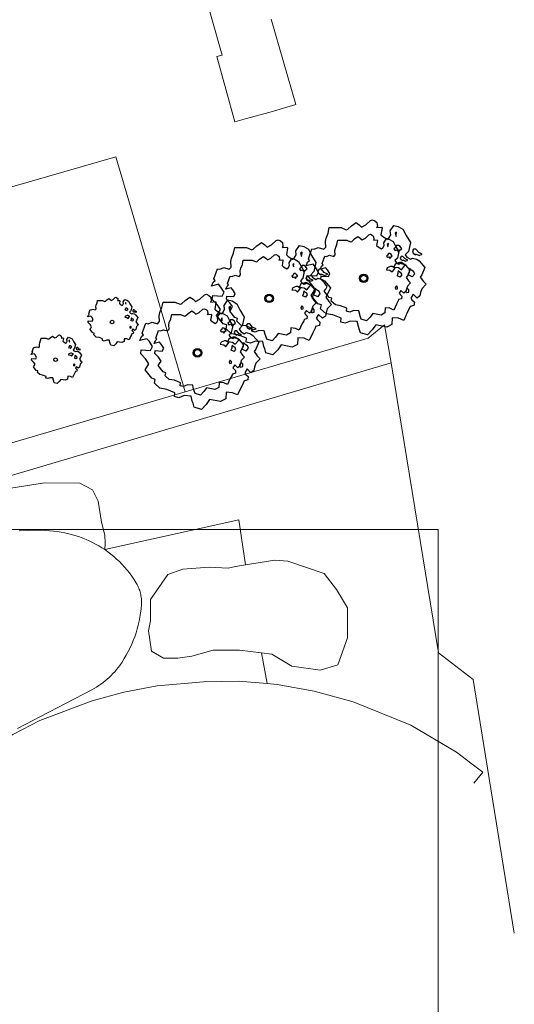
# Model space of a CAD drawing. Header units: metres. Extents: x 152391 to 157968, y 462336 to 467280.
# Tile 523 of 656: x 156433 to 156467, y 463072 to 463140. Entities that reach past the tile are written whole.
import ezdxf

# ---------------------------------------------------------------- set-up
doc = ezdxf.new("R2010")
doc.units = ezdxf.units.M
doc.header["$LTSCALE"] = 0.75
doc.layers.get('0').update_dxf_attribs({"lineweight": 25})
for name, color, linetype, lineweight in [('B-GV-GR-BOOM-S', 252, 'Continuous', 25), ('B-RO-GR-GROENVOORZIENING-GV', 251, 'Continuous', 18), ('B-RO-GR-HAAG-GV', 251, 'Continuous', 13), ('B-RO-OG-TERREIN_CULTUURSCHEIDING-GV', 251, 'Continuous', 18), ('B-RO-VH-VERHARDING_ASFALT-GV', 251, 'Continuous', 18), ('B-RO-VH-VERHARDING_BETONSTRAATSTEEN-GV', 251, 'Continuous', 18)]:
    doc.layers.add(name, color=color, linetype=linetype, lineweight=lineweight)
doc.layers.add('X-XX-AL-TEKENBLAD_HULPLIJN-G', color=7, linetype='Continuous', lineweight=18, plot=False)

# ---------------------------------------------------------------- blocks, each defined once
blk = doc.blocks.new('SGR-BOOM_21_30')
at = {"linetype": 'Continuous'}
for p, q in [((-1.051, 1.335), (-1.016, 1.499)), ((-1.016, 1.499), (-0.668, 1.499)), ((-0.668, 1.499), (-0.516, 1.433)), ((-0.516, 1.433), (-0.47, 1.45)), ((-0.47, 1.45), (-0.365, 1.548)), ((-0.365, 1.548), (-0.226, 1.647)), ((-0.226, 1.647), (-0.133, 1.581)), ((-0.133, 1.581), (-0.063, 1.515)), ((-0.063, 1.515), (0.065, 1.581)), ((0.065, 1.581), (0.205, 1.712)), ((0.205, 1.712), (0.263, 1.729)), ((0.263, 1.729), (0.333, 1.696)), ((0.333, 1.696), (0.391, 1.647)), ((0.402, 1.532), (0.379, 1.499)), ((0.379, 1.499), (0.53, 1.515)), ((0.391, 1.647), (0.402, 1.532)), ((0.542, 1.483), (0.507, 1.285)), ((0.53, 1.515), (0.542, 1.483)), ((0.786, 1.4), (0.891, 1.565)), ((0.798, 1.285), (0.786, 1.4)), ((0.891, 1.565), (1.019, 1.532)), ((1.019, 1.532), (1.158, 1.45)), ((1.158, 1.45), (1.251, 1.269)), ((-1.633, 0.579), (-1.528, 0.875)), ((-1.528, 0.875), (-1.458, 0.858)), ((-1.458, 0.858), (-1.342, 0.908)), ((-1.342, 0.908), (-1.179, 0.858)), ((-1.179, 0.858), (-1.121, 0.924)), ((-1.133, 1.088), (-1.109, 1.187)), ((-1.121, 0.924), (-1.133, 1.088)), ((-1.109, 1.187), (-1.051, 1.335)), ((0.507, 1.285), (0.565, 1.236)), ((0.565, 1.236), (0.693, 1.154)), ((0.693, 1.154), (0.751, 1.203)), ((0.751, 1.203), (0.798, 1.285)), ((0.937, 0.908), (0.891, 0.875)), ((0.891, 0.875), (0.926, 0.825)), ((0.972, 1.368), (0.926, 1.335)), ((0.926, 1.335), (0.949, 1.253)), ((0.926, 0.825), (0.984, 0.842)), ((0.972, 0.973), (0.937, 0.908)), ((0.949, 1.253), (0.961, 1.236)), ((0.961, 1.269), (0.972, 1.368)), ((1.03, 0.973), (0.972, 0.973)), ((0.984, 0.842), (1.03, 0.776)), ((1.077, 0.94), (1.03, 0.973)), ((1.03, 0.776), (1.077, 0.842)), ((1.124, 0.875), (1.077, 0.94)), ((1.077, 0.842), (1.124, 0.875)), ((1.321, 0.793), (1.228, 0.694)), ((1.228, 0.694), (1.275, 0.628)), ((1.251, 1.269), (1.379, 1.055)), ((1.379, 1.055), (1.321, 0.793)), ((1.472, 0.858), (1.438, 0.809)), ((1.438, 0.809), (1.461, 0.743)), ((1.461, 0.743), (1.531, 0.694)), ((1.542, 0.858), (1.472, 0.858)), ((1.531, 0.727), (1.635, 0.678)), ((1.531, 0.694), (1.542, 0.727)), ((1.624, 0.76), (1.542, 0.858)), ((1.728, 0.71), (1.624, 0.76)), ((1.635, 0.678), (1.728, 0.71)), ((-1.703, 0.365), (-1.656, 0.48)), ((-1.493, 0.415), (-1.703, 0.365)), ((-1.679, -0.029), (-1.668, 0.086)), ((-1.668, 0.086), (-1.389, 0.07)), ((-1.656, 0.48), (-1.598, 0.53)), ((-1.598, 0.53), (-1.633, 0.579)), ((-1.423, 0.333), (-1.493, 0.415)), ((-1.33, 0.185), (-1.423, 0.333)), ((-1.389, 0.07), (-1.33, 0.185)), ((0.926, 0.415), (0.891, 0.333)), ((0.891, 0.333), (1.03, 0.316)), ((1.054, 0.464), (0.926, 0.415)), ((1.03, 0.316), (1.112, 0.251)), ((1.112, 0.464), (1.054, 0.464)), ((1.217, 0.398), (1.112, 0.464)), ((1.112, 0.251), (1.205, 0.365)), ((1.205, 0.365), (1.24, 0.415)), ((1.275, 0.628), (1.379, 0.563)), ((1.344, 0.185), (1.31, 0.103)), ((1.434, 0.049), (1.31, 0.103)), ((1.356, 0.3), (1.344, 0.234)), ((1.344, 0.234), (1.344, 0.185)), ((1.426, 0.234), (1.356, 0.3)), ((1.379, 0.563), (1.438, 0.595)), ((1.472, 0.201), (1.426, 0.234)), ((1.434, 0.049), (1.507, 0.136)), ((1.438, 0.595), (1.565, 0.563)), ((1.507, 0.136), (1.472, 0.201)), ((1.565, 0.563), (1.635, 0.513)), ((1.635, 0.513), (1.81, 0.316)), ((1.717, 0.103), (1.67, 0.037)), ((1.67, 0.037), (1.763, -0.094)), ((1.81, 0.316), (1.717, 0.103)), ((-1.54, -0.177), (-1.679, -0.029)), ((-1.551, -0.505), (-1.493, -0.423)), ((-1.354, -0.752), (-1.551, -0.505)), ((-1.435, -0.324), (-1.54, -0.177)), ((-1.493, -0.423), (-1.435, -0.324)), ((1.286, -0.292), (1.24, -0.357)), ((1.24, -0.357), (1.251, -0.423)), ((1.263, -0.423), (1.333, -0.407)), ((1.333, -0.341), (1.286, -0.292)), ((1.333, -0.407), (1.333, -0.341)), ((1.461, -0.472), (1.391, -0.587)), ((1.391, -0.587), (1.426, -0.637)), ((1.426, -0.637), (1.496, -0.702)), ((1.577, -0.587), (1.461, -0.472)), ((1.658, -0.522), (1.577, -0.587)), ((1.682, -0.423), (1.658, -0.522)), ((1.717, -0.308), (1.682, -0.423)), ((1.845, -0.177), (1.717, -0.308)), ((1.763, -0.094), (1.845, -0.177)), ((-1.249, -0.784), (-1.354, -0.752)), ((-1.272, -0.899), (-1.249, -0.784)), ((-1.109, -1.047), (-1.272, -0.899)), ((-0.912, -1.08), (-1.109, -1.047)), ((-0.668, -1.179), (-0.912, -1.08)), ((-0.679, -1.294), (-0.668, -1.179)), ((-0.551, -1.326), (-0.679, -1.294)), ((-0.4, -1.261), (-0.551, -1.326)), ((-0.191, -1.277), (-0.4, -1.261)), ((-0.156, -1.425), (-0.191, -1.277)), ((0.833, -1.359), (0.682, -1.441)), ((0.844, -1.162), (0.833, -1.359)), ((1.03, -1.179), (0.844, -1.162)), ((1.182, -1.244), (1.03, -1.179)), ((1.286, -1.014), (1.182, -1.244)), ((1.356, -0.883), (1.286, -1.014)), ((1.368, -0.834), (1.356, -0.883)), ((1.484, -0.801), (1.368, -0.834)), ((1.496, -0.702), (1.484, -0.801)), ((-0.133, -1.491), (-0.156, -1.425)), ((-0.098, -1.606), (-0.133, -1.491)), ((0.112, -1.671), (-0.098, -1.606)), ((0.251, -1.524), (0.112, -1.671)), ((0.356, -1.376), (0.251, -1.524)), ((0.682, -1.441), (0.356, -1.376))]:
    blk.add_line(p, q, dxfattribs=at)
blk.add_circle((0, 0), 0.126, dxfattribs=at)
blk = doc.blocks.new('SGR-BOOM_50_100')
at = {"linetype": 'Continuous'}
for p, q in [((-0.835, 2.577), (-0.649, 2.752)), ((-0.649, 2.752), (-0.401, 2.928)), ((-0.401, 2.928), (-0.236, 2.811)), ((-0.236, 2.811), (-0.112, 2.694)), ((-0.112, 2.694), (0.116, 2.811)), ((0.116, 2.811), (0.364, 3.044)), ((0.364, 3.044), (0.467, 3.074)), ((0.467, 3.074), (0.591, 3.015)), ((0.591, 3.015), (0.695, 2.928)), ((0.695, 2.928), (0.715, 2.723)), ((1.398, 2.49), (1.584, 2.782)), ((1.584, 2.782), (1.811, 2.723)), ((-2.014, 1.935), (-1.972, 2.11)), ((-1.972, 2.11), (-1.869, 2.373)), ((-1.869, 2.373), (-1.807, 2.665)), ((-1.807, 2.665), (-1.187, 2.665)), ((-1.187, 2.665), (-0.918, 2.548)), ((-0.918, 2.548), (-0.835, 2.577)), ((0.715, 2.723), (0.674, 2.665)), ((0.674, 2.665), (0.943, 2.694)), ((0.964, 2.636), (0.902, 2.285)), ((0.902, 2.285), (1.005, 2.198)), ((0.943, 2.694), (0.964, 2.636)), ((1.005, 2.198), (1.232, 2.052)), ((1.232, 2.052), (1.336, 2.139)), ((1.336, 2.139), (1.418, 2.285)), ((1.418, 2.285), (1.398, 2.49)), ((1.729, 2.431), (1.646, 2.373)), ((1.646, 2.373), (1.687, 2.227)), ((1.687, 2.227), (1.708, 2.198)), ((1.708, 2.256), (1.729, 2.431)), ((1.811, 2.723), (2.059, 2.577)), ((2.059, 2.577), (2.225, 2.256)), ((2.225, 2.256), (2.452, 1.876)), ((-2.903, 1.029), (-2.717, 1.555)), ((-2.717, 1.555), (-2.593, 1.526)), ((-2.593, 1.526), (-2.386, 1.613)), ((-2.386, 1.613), (-2.096, 1.526)), ((-2.096, 1.526), (-1.993, 1.643)), ((-1.993, 1.643), (-2.014, 1.935)), ((1.667, 1.613), (1.584, 1.555)), ((1.584, 1.555), (1.646, 1.467)), ((1.646, 1.467), (1.749, 1.497)), ((1.729, 1.73), (1.667, 1.613)), ((1.832, 1.73), (1.729, 1.73)), ((1.749, 1.497), (1.832, 1.38)), ((1.915, 1.672), (1.832, 1.73)), ((1.832, 1.38), (1.915, 1.497)), ((1.997, 1.555), (1.915, 1.672)), ((1.915, 1.497), (1.997, 1.555)), ((2.349, 1.409), (2.183, 1.234)), ((2.452, 1.876), (2.349, 1.409)), ((2.618, 1.526), (2.556, 1.438)), ((2.556, 1.438), (2.597, 1.321)), ((2.742, 1.526), (2.618, 1.526)), ((2.886, 1.351), (2.742, 1.526)), ((-3.027, 0.65), (-2.944, 0.854)), ((-2.655, 0.737), (-3.027, 0.65)), ((-2.944, 0.854), (-2.841, 0.942)), ((-2.841, 0.942), (-2.903, 1.029)), ((-2.531, 0.591), (-2.655, 0.737)), ((1.646, 0.737), (1.584, 0.591)), ((1.873, 0.825), (1.646, 0.737)), ((1.977, 0.825), (1.873, 0.825)), ((2.163, 0.708), (1.977, 0.825)), ((2.142, 0.65), (2.204, 0.737)), ((2.183, 1.234), (2.266, 1.117)), ((2.266, 1.117), (2.452, 1)), ((2.452, 1), (2.556, 1.059)), ((2.556, 1.059), (2.783, 1)), ((2.597, 1.321), (2.721, 1.234)), ((2.721, 1.292), (2.907, 1.205)), ((2.721, 1.234), (2.742, 1.292)), ((2.783, 1), (2.907, 0.913)), ((3.072, 1.263), (2.886, 1.351)), ((2.907, 1.205), (3.072, 1.263)), ((2.907, 0.913), (3.217, 0.562)), ((-2.985, -0.051), (-2.965, 0.153)), ((-2.965, 0.153), (-2.469, 0.124)), ((-2.365, 0.329), (-2.531, 0.591)), ((-2.469, 0.124), (-2.365, 0.329)), ((1.584, 0.591), (1.832, 0.562)), ((1.832, 0.562), (1.977, 0.445)), ((1.977, 0.445), (2.142, 0.65)), ((2.39, 0.329), (2.328, 0.183)), ((2.549, 0.087), (2.328, 0.183)), ((2.411, 0.533), (2.39, 0.416)), ((2.39, 0.416), (2.39, 0.329)), ((2.535, 0.416), (2.411, 0.533)), ((2.618, 0.358), (2.535, 0.416)), ((2.549, 0.087), (2.68, 0.241)), ((2.68, 0.241), (2.618, 0.358)), ((3.052, 0.183), (2.969, 0.066)), ((2.969, 0.066), (3.135, -0.168)), ((3.217, 0.562), (3.052, 0.183)), ((-2.737, -0.314), (-2.985, -0.051)), ((-2.551, -0.577), (-2.737, -0.314)), ((-2.655, -0.752), (-2.551, -0.577)), ((2.287, -0.518), (2.204, -0.635)), ((2.204, -0.635), (2.225, -0.752)), ((2.37, -0.606), (2.287, -0.518)), ((2.37, -0.723), (2.37, -0.606)), ((3.052, -0.548), (2.99, -0.752)), ((3.279, -0.314), (3.052, -0.548)), ((3.135, -0.168), (3.279, -0.314)), ((-2.758, -0.898), (-2.655, -0.752)), ((-2.407, -1.336), (-2.758, -0.898)), ((-2.22, -1.394), (-2.407, -1.336)), ((2.245, -0.752), (2.37, -0.723)), ((2.597, -0.84), (2.473, -1.044)), ((2.473, -1.044), (2.535, -1.132)), ((2.535, -1.132), (2.659, -1.248)), ((2.804, -1.044), (2.597, -0.84)), ((2.659, -1.248), (2.638, -1.424)), ((2.948, -0.927), (2.804, -1.044)), ((2.99, -0.752), (2.948, -0.927)), ((-2.262, -1.599), (-2.22, -1.394)), ((-1.972, -1.862), (-2.262, -1.599)), ((-1.621, -1.92), (-1.972, -1.862)), ((-1.187, -2.095), (-1.621, -1.92)), ((2.287, -1.803), (2.101, -2.212)), ((2.411, -1.57), (2.287, -1.803)), ((2.432, -1.482), (2.411, -1.57)), ((2.638, -1.424), (2.432, -1.482)), ((-1.207, -2.3), (-1.187, -2.095)), ((-0.98, -2.358), (-1.207, -2.3)), ((-0.711, -2.241), (-0.98, -2.358)), ((-0.339, -2.271), (-0.711, -2.241)), ((-0.277, -2.533), (-0.339, -2.271)), ((-0.236, -2.65), (-0.277, -2.533)), ((-0.174, -2.855), (-0.236, -2.65)), ((0.447, -2.709), (0.199, -2.971)), ((0.633, -2.446), (0.447, -2.709)), ((1.212, -2.563), (0.633, -2.446)), ((1.48, -2.417), (1.212, -2.563)), ((1.501, -2.066), (1.48, -2.417)), ((1.832, -2.095), (1.501, -2.066)), ((2.101, -2.212), (1.832, -2.095)), ((0.199, -2.971), (-0.174, -2.855))]:
    blk.add_line(p, q, dxfattribs=at)
blk.add_circle((0, 0), 0.225, dxfattribs=at)
blk = doc.blocks.new('SGR-BOOM_100')
at = {"linetype": 'Continuous'}
for p, q in [((-2.486, 3.156), (-2.403, 3.544)), ((-2.403, 3.544), (-1.578, 3.544)), ((-1.578, 3.544), (-1.221, 3.389)), ((-1.111, 3.428), (-0.863, 3.661)), ((-0.863, 3.661), (-0.533, 3.894)), ((-0.533, 3.894), (-0.313, 3.738)), ((-0.313, 3.738), (-0.148, 3.583)), ((-0.148, 3.583), (0.154, 3.738)), ((0.154, 3.738), (0.484, 4.049)), ((0.484, 4.049), (0.622, 4.088)), ((0.622, 4.088), (0.787, 4.01)), ((0.787, 4.01), (0.924, 3.894)), ((0.952, 3.622), (0.897, 3.544)), ((0.897, 3.544), (1.254, 3.583)), ((0.924, 3.894), (0.952, 3.622)), ((1.282, 3.505), (1.199, 3.039)), ((1.254, 3.583), (1.282, 3.505)), ((1.859, 3.311), (2.107, 3.7)), ((2.107, 3.7), (2.409, 3.622)), ((2.409, 3.622), (2.739, 3.428)), ((-2.678, 2.573), (-2.623, 2.806)), ((-2.623, 2.806), (-2.486, 3.156)), ((-1.221, 3.389), (-1.111, 3.428)), ((1.199, 3.039), (1.337, 2.923)), ((1.337, 2.923), (1.639, 2.729)), ((1.639, 2.729), (1.777, 2.845)), ((1.777, 2.845), (1.887, 3.039)), ((1.887, 3.039), (1.859, 3.311)), ((2.299, 3.233), (2.189, 3.156)), ((2.189, 3.156), (2.244, 2.962)), ((2.244, 2.962), (2.272, 2.923)), ((2.272, 3), (2.299, 3.233)), ((2.739, 3.428), (2.959, 3)), ((2.959, 3), (3.261, 2.495)), ((-3.861, 1.369), (-3.613, 2.068)), ((-3.613, 2.068), (-3.448, 2.029)), ((-3.448, 2.029), (-3.173, 2.146)), ((-3.173, 2.146), (-2.788, 2.029)), ((-2.788, 2.029), (-2.651, 2.185)), ((-2.651, 2.185), (-2.678, 2.573)), ((2.217, 2.146), (2.107, 2.068)), ((2.107, 2.068), (2.189, 1.952)), ((2.299, 2.301), (2.217, 2.146)), ((2.437, 2.301), (2.299, 2.301)), ((2.546, 2.224), (2.437, 2.301)), ((2.656, 2.068), (2.546, 2.224)), ((2.546, 1.991), (2.656, 2.068)), ((3.261, 2.495), (3.124, 1.874)), ((2.189, 1.952), (2.327, 1.991)), ((2.327, 1.991), (2.437, 1.835)), ((2.437, 1.835), (2.546, 1.991)), ((3.124, 1.874), (2.904, 1.641)), ((2.904, 1.641), (3.014, 1.486)), ((3.014, 1.486), (3.261, 1.33)), ((3.261, 1.33), (3.399, 1.408)), ((3.481, 2.029), (3.399, 1.913)), ((3.399, 1.913), (3.454, 1.758)), ((3.399, 1.408), (3.701, 1.33)), ((3.454, 1.758), (3.619, 1.641)), ((3.646, 2.029), (3.481, 2.029)), ((3.619, 1.719), (3.866, 1.602)), ((3.619, 1.641), (3.646, 1.719)), ((3.839, 1.796), (3.646, 2.029)), ((4.086, 1.68), (3.839, 1.796)), ((3.866, 1.602), (4.086, 1.68)), ((-4.026, 0.864), (-3.916, 1.136)), ((-3.531, 0.981), (-4.026, 0.864)), ((-3.916, 1.136), (-3.778, 1.253)), ((-3.778, 1.253), (-3.861, 1.369)), ((-3.366, 0.787), (-3.531, 0.981)), ((-3.146, 0.437), (-3.366, 0.787)), ((2.189, 0.981), (2.107, 0.787)), ((2.107, 0.787), (2.437, 0.748)), ((2.492, 1.097), (2.189, 0.981)), ((2.437, 0.748), (2.629, 0.592)), ((2.629, 1.097), (2.492, 1.097)), ((2.877, 0.942), (2.629, 1.097)), ((2.629, 0.592), (2.849, 0.864)), ((2.849, 0.864), (2.931, 0.981)), ((3.206, 0.709), (3.179, 0.553)), ((3.371, 0.553), (3.206, 0.709)), ((3.701, 1.33), (3.866, 1.214)), ((3.866, 1.214), (4.279, 0.748)), ((4.279, 0.748), (4.059, 0.243)), ((-3.971, -0.068), (-3.943, 0.204)), ((-3.943, 0.204), (-3.283, 0.165)), ((-3.283, 0.165), (-3.146, 0.437)), ((3.179, 0.437), (3.096, 0.243)), ((3.39, 0.115), (3.096, 0.243)), ((3.179, 0.553), (3.179, 0.437)), ((3.481, 0.476), (3.371, 0.553)), ((3.39, 0.115), (3.564, 0.32)), ((3.564, 0.32), (3.481, 0.476)), ((4.059, 0.243), (3.949, 0.087)), ((3.949, 0.087), (4.169, -0.223)), ((-3.641, -0.418), (-3.971, -0.068)), ((-3.393, -0.767), (-3.641, -0.418)), ((4.361, -0.418), (4.059, -0.728)), ((4.169, -0.223), (4.361, -0.418)), ((-3.668, -1.194), (-3.531, -1)), ((-3.201, -1.777), (-3.668, -1.194)), ((-3.531, -1), (-3.393, -0.767)), ((3.041, -0.689), (2.931, -0.845)), ((2.931, -0.845), (2.959, -1)), ((2.986, -1), (3.151, -0.961)), ((3.151, -0.806), (3.041, -0.689)), ((3.151, -0.961), (3.151, -0.806)), ((3.454, -1.117), (3.289, -1.389)), ((3.729, -1.389), (3.454, -1.117)), ((3.921, -1.233), (3.729, -1.389)), ((3.976, -1), (3.921, -1.233)), ((4.059, -0.728), (3.976, -1)), ((-2.953, -1.855), (-3.201, -1.777)), ((-3.008, -2.126), (-2.953, -1.855)), ((3.234, -1.971), (3.206, -2.088)), ((3.509, -1.893), (3.234, -1.971)), ((3.289, -1.389), (3.371, -1.505)), ((3.371, -1.505), (3.536, -1.66)), ((3.536, -1.66), (3.509, -1.893)), ((-2.623, -2.476), (-3.008, -2.126)), ((-2.156, -2.554), (-2.623, -2.476)), ((-1.578, -2.787), (-2.156, -2.554)), ((1.997, -2.748), (1.969, -3.214)), ((2.437, -2.787), (1.997, -2.748)), ((3.041, -2.398), (2.794, -2.942)), ((3.206, -2.088), (3.041, -2.398)), ((-1.606, -3.059), (-1.578, -2.787)), ((-1.303, -3.136), (-1.606, -3.059)), ((-0.946, -2.981), (-1.303, -3.136)), ((-0.451, -3.02), (-0.946, -2.981)), ((-0.368, -3.369), (-0.451, -3.02)), ((-0.313, -3.525), (-0.368, -3.369)), ((0.842, -3.253), (0.594, -3.602)), ((1.612, -3.408), (0.842, -3.253)), ((1.969, -3.214), (1.612, -3.408)), ((2.794, -2.942), (2.437, -2.787)), ((-0.231, -3.797), (-0.313, -3.525)), ((0.264, -3.952), (-0.231, -3.797)), ((0.594, -3.602), (0.264, -3.952))]:
    blk.add_line(p, q, dxfattribs=at)
blk.add_circle((0, 0), 0.299, dxfattribs=at)

msp = doc.modelspace()

# ---------------------------------------------------------------- linework, layer by layer
at = {"layer": 'B-RO-GR-GROENVOORZIENING-GV'}
msp.add_lwpolyline([(156464.279, 463087.041), (156464.926, 463087.805), (156464.184, 463088.371), (156463.088, 463089.207), (156459.898, 463091.094), (156455.868, 463092.725), (156453.131, 463093.474), (156450.554, 463093.94), (156449.859, 463094), (156447.893, 463094.169), (156445.406, 463094.122), (156442.177, 463093.828), (156439.852, 463093.4), (156437.634, 463092.786), (156433.984, 463091.414), (156432.091, 463090.451)], dxfattribs=at)
at = {"layer": 'B-RO-GR-HAAG-GV'}
msp.add_lwpolyline([(156449.859, 463094), (156447.893, 463094.169), (156445.406, 463094.122), (156442.177, 463093.828), (156439.852, 463093.4), (156437.634, 463092.786), (156433.984, 463091.414), (156432.091, 463090.451), (156430.125, 463089.242), (156428.749, 463088.246), (156426.252, 463086.098), (156423.343, 463083.004), (156421.619, 463080.532), (156419.178, 463076.073), (156418.481, 463074.443), (156418.247, 463073.724), (156417.906, 463072.671), (156418.857, 463072.392), (156418.873, 463072.388), (156418.901, 463072.497)], dxfattribs=at)
at = {"layer": 'B-RO-OG-TERREIN_CULTUURSCHEIDING-GV'}
for points in [[(156422.747, 463108.088), (156444.123, 463114.366), (156439.298, 463130.793), (156432.037, 463128.693), (156418.523, 463124.784), (156416.713, 463124.26), (156416.626, 463124.098), (156416.113, 463123.146), (156420.167, 463109.304)], [(156467.115, 463076.57), (156464.237, 463094.283), (156461.824, 463096.145), (156458.516, 463116.393), (156419.195, 463104.745), (156396.249, 463098.076)], [(156430.916, 463107.479), (156434.308, 463108.028), (156436.783, 463107.983), (156437.654, 463107.525), (156438.066, 463106.746), (156438.295, 463105.28), (156438.524, 463104.363), (156438.556, 463103.803), (156438.514, 463103.351), (156447.873, 463105.438), (156448.35, 463102.281), (156450.39, 463102.61), (156451.307, 463102.539), (156453.846, 463101.694), (156454.692, 463100.566), (156455.467, 463099.297), (156455.467, 463097.183), (156454.793, 463095.298), (156453.563, 463094.927), (156451.589, 463095.209), (156450.179, 463096.055), (156449.46, 463096.145)], [(156432.091, 463090.451), (156433.984, 463091.414), (156437.634, 463092.786), (156439.852, 463093.4), (156442.177, 463093.828), (156445.406, 463094.122), (156447.893, 463094.169), (156449.859, 463094), (156449.46, 463096.145), (156447.922, 463096.337), (156446.089, 463096.337), (156444.608, 463095.914), (156443.621, 463095.773), (156442.633, 463095.773), (156441.787, 463096.266), (156441.576, 463097.676), (156441.717, 463098.381), (156441.717, 463099.861), (156442.916, 463101.623), (156443.973, 463101.976), (156445.807, 463102.116), (156447.147, 463102.046), (156447.639, 463102.166), (156448.35, 463102.281), (156447.873, 463105.438), (156438.514, 463103.351), (156438.73, 463103.198), (156438.941, 463103.038), (156439.146, 463102.87), (156439.346, 463102.695), (156439.538, 463102.514), (156439.725, 463102.325), (156439.904, 463102.13), (156440.077, 463101.929), (156440.243, 463101.722), (156440.401, 463101.51), (156440.551, 463101.292), (156440.694, 463101.068), (156440.741, 463100.99), (156440.785, 463100.909), (156440.826, 463100.827), (156440.864, 463100.744), (156440.9, 463100.659), (156440.932, 463100.573), (156440.962, 463100.486), (156440.988, 463100.399), (156441.011, 463100.31), (156441.032, 463100.221), (156441.049, 463100.13), (156441.063, 463100.04), (156441.074, 463099.949), (156441.082, 463099.857), (156441.086, 463099.766), (156441.088, 463099.674), (156441.086, 463099.582), (156441.081, 463099.491), (156441.057, 463099.208), (156441.022, 463098.925), (156440.978, 463098.645), (156440.924, 463098.365), (156440.861, 463098.088), (156440.788, 463097.813), (156440.706, 463097.541), (156440.614, 463097.272), (156440.513, 463097.006), (156440.404, 463096.744), (156440.285, 463096.486), (156440.157, 463096.232), (156440.021, 463095.982), (156439.876, 463095.737), (156439.724, 463095.498), (156439.562, 463095.264), (156439.452, 463095.114), (156439.337, 463094.969), (156439.217, 463094.827), (156439.093, 463094.69), (156438.964, 463094.556), (156438.831, 463094.427), (156438.693, 463094.303), (156438.552, 463094.183), (156438.406, 463094.067), (156438.257, 463093.957), (156438.104, 463093.852), (156437.948, 463093.752), (156437.789, 463093.656), (156437.627, 463093.567), (156434.031, 463091.703), (156432.433, 463090.862)], [(156432.433, 463090.862), (156434.031, 463091.703), (156437.627, 463093.567), (156437.789, 463093.656), (156437.948, 463093.752), (156438.104, 463093.852), (156438.257, 463093.957), (156438.406, 463094.067), (156438.552, 463094.183), (156438.693, 463094.303), (156438.831, 463094.427), (156438.964, 463094.556), (156439.093, 463094.69), (156439.217, 463094.827), (156439.337, 463094.969), (156439.452, 463095.114), (156439.562, 463095.264), (156439.724, 463095.498), (156439.876, 463095.737), (156440.021, 463095.982), (156440.157, 463096.232), (156440.285, 463096.486), (156440.404, 463096.744), (156440.513, 463097.006), (156440.614, 463097.272), (156440.706, 463097.541), (156440.788, 463097.813), (156440.861, 463098.088), (156440.924, 463098.365), (156440.978, 463098.645), (156441.022, 463098.925), (156441.057, 463099.208), (156441.081, 463099.491), (156441.086, 463099.582), (156441.088, 463099.674), (156441.086, 463099.766), (156441.082, 463099.857), (156441.074, 463099.949), (156441.063, 463100.04), (156441.049, 463100.13), (156441.032, 463100.221), (156441.011, 463100.31), (156440.988, 463100.399), (156440.962, 463100.486), (156440.932, 463100.573), (156440.9, 463100.659), (156440.864, 463100.744), (156440.826, 463100.827), (156440.785, 463100.909), (156440.741, 463100.99), (156440.694, 463101.068), (156440.551, 463101.292), (156440.401, 463101.51), (156440.243, 463101.722), (156440.077, 463101.929), (156439.904, 463102.13), (156439.725, 463102.325), (156439.538, 463102.514), (156439.346, 463102.695), (156439.146, 463102.87), (156438.941, 463103.038), (156438.73, 463103.198), (156438.514, 463103.351), (156438.308, 463103.487), (156438.098, 463103.615), (156437.883, 463103.737), (156437.665, 463103.851), (156437.443, 463103.958), (156437.218, 463104.058), (156436.99, 463104.151), (156436.758, 463104.236), (156436.525, 463104.313), (156436.264, 463104.39), (156436.001, 463104.459), (156435.735, 463104.519), (156435.468, 463104.571), (156435.2, 463104.614), (156434.93, 463104.649), (156434.659, 463104.675), (156434.388, 463104.692), (156434.116, 463104.7), (156433.844, 463104.7), (156432.545, 463104.658)]]:
    msp.add_lwpolyline(points, dxfattribs=at)
at = {"layer": 'B-RO-VH-VERHARDING_ASFALT-GV'}
msp.add_lwpolyline([(156396.249, 463098.076), (156419.195, 463104.745), (156458.516, 463116.393), (156458.044, 463119.041), (156456.916, 463118.124), (156444.123, 463114.366), (156422.747, 463108.088)], dxfattribs=at)
at = {"layer": 'B-RO-VH-VERHARDING_BETONSTRAATSTEEN-GV'}
msp.add_lwpolyline([(156443.779, 463148.228), (156446.714, 463137.887), (156446.338, 463137.785), (156447.606, 463133.233), (156448.425, 463133.459), (156449.978, 463133.887), (156450.15, 463133.934), (156451.85, 463134.434), (156450.139, 463140.404)], dxfattribs=at)
at = {"layer": 'X-XX-AL-TEKENBLAD_HULPLIJN-G', "flags": 128}
msp.add_lwpolyline([(156461.801, 463104.764), (156406.194, 463104.764), (156406.194, 463104.764), (156161.801, 463104.764), (156161.801, 462869.065), (156161.801, 462869.065), (156161.801, 462674.264), (156320.32, 462674.264), (156320.32, 462765.083), (156461.801, 462765.083)], close=True, dxfattribs=at)

# ---------------------------------------------------------------- block references
at = {"layer": 'B-GV-GR-BOOM-S', "transparency": 33554559}
for name, p in [('SGR-BOOM_100', (156456.6, 463122.3)), ('SGR-BOOM_50_100', (156456.6, 463122.3)), ('SGR-BOOM_100', (156450, 463120.9)), ('SGR-BOOM_50_100', (156450, 463120.9)), ('SGR-BOOM_21_30', (156439.031, 463119.248)), ('SGR-BOOM_100', (156445, 463117.1)), ('SGR-BOOM_50_100', (156445, 463117.1)), ('SGR-BOOM_21_30', (156435.088, 463116.619))]:
    msp.add_blockref(name, p, dxfattribs=at)

doc.saveas('drawing.dxf')
